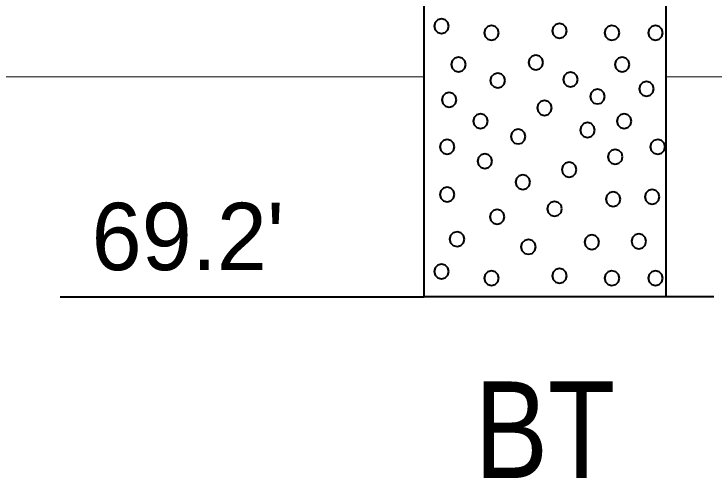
# Model space of a CAD drawing. Extents: x -582 to 653, y -817 to -3.
# Drawn here: x 453.92 to 461.16, y -259.63 to -254.82 of the extents above; entities that cross this region are included whole.
import ezdxf
from ezdxf.enums import TextEntityAlignment as Align

# ---------------------------------------------------------------- set-up
doc = ezdxf.new("R2010")
doc.units = 0
doc.header["$LTSCALE"] = 0.4
doc.layers.add('27', color=7, linetype='Continuous', lineweight=40)
doc.layers.add('7', color=7, linetype='Continuous', lineweight=13)

msp = doc.modelspace()

# ---------------------------------------------------------------- linework, layer by layer
at = {"layer": '27'}
for p, q in [((454.3943, -257.7529), (458.1617, -257.7529)), ((461.1617, -257.7529), (460.6617, -257.7529))]:
    msp.add_line(p, q, dxfattribs=at)
for points in [[(458.1617, -250.0529), (460.6617, -250.0529), (460.6617, -257.7529), (458.1617, -257.7529)], [(458.4161, -254.9494), (458.4059, -254.9113), (458.378, -254.8834), (458.3399, -254.8732), (458.3018, -254.8834), (458.2739, -254.9113), (458.2637, -254.9494), (458.2739, -254.9875), (458.3018, -255.0154), (458.3399, -255.0256), (458.378, -255.0154), (458.4059, -254.9875)], [(459.639, -254.9964), (459.6288, -254.9583), (459.6009, -254.9304), (459.5628, -254.9202), (459.5247, -254.9304), (459.4968, -254.9583), (459.4866, -254.9964), (459.4968, -255.0345), (459.5247, -255.0624), (459.5628, -255.0726), (459.6009, -255.0624), (459.6288, -255.0345)], [(458.9348, -255.0193), (458.9245, -254.9812), (458.8967, -254.9533), (458.8586, -254.9431), (458.8205, -254.9533), (458.7926, -254.9812), (458.7824, -255.0193), (458.7926, -255.0574), (458.8205, -255.0853), (458.8586, -255.0955), (458.8967, -255.0853), (458.9245, -255.0574)], [(460.1819, -255.0193), (460.1717, -254.9812), (460.1438, -254.9533), (460.1057, -254.9431), (460.0676, -254.9533), (460.0397, -254.9812), (460.0295, -255.0193), (460.0397, -255.0574), (460.0676, -255.0853), (460.1057, -255.0955), (460.1438, -255.0853), (460.1717, -255.0574)], [(460.6319, -255.0193), (460.6217, -254.9812), (460.5938, -254.9533), (460.5557, -254.9431), (460.5176, -254.9533), (460.4897, -254.9812), (460.4795, -255.0193), (460.4897, -255.0574), (460.5176, -255.0853), (460.5557, -255.0955), (460.5938, -255.0853), (460.6217, -255.0574)], [(458.5936, -255.3455), (458.5834, -255.3074), (458.5555, -255.2796), (458.5174, -255.2693), (458.4793, -255.2796), (458.4514, -255.3074), (458.4412, -255.3455), (458.4514, -255.3836), (458.4793, -255.4115), (458.5174, -255.4217), (458.5555, -255.4115), (458.5834, -255.3836)], [(459.3946, -255.326), (459.3844, -255.2879), (459.3565, -255.26), (459.3184, -255.2498), (459.2803, -255.26), (459.2524, -255.2879), (459.2422, -255.326), (459.2524, -255.3641), (459.2803, -255.3919), (459.3184, -255.4022), (459.3565, -255.3919), (459.3844, -255.3641)], [(460.2882, -255.3456), (460.278, -255.3075), (460.2501, -255.2796), (460.212, -255.2694), (460.1739, -255.2796), (460.146, -255.3075), (460.1358, -255.3456), (460.146, -255.3837), (460.1739, -255.4116), (460.212, -255.4218), (460.2501, -255.4116), (460.278, -255.3837)], [(459.7536, -255.5018), (459.7434, -255.4637), (459.7155, -255.4358), (459.6774, -255.4256), (459.6393, -255.4358), (459.6115, -255.4637), (459.6012, -255.5018), (459.6115, -255.5399), (459.6393, -255.5678), (459.6774, -255.578), (459.7155, -255.5678), (459.7434, -255.5399)], [(458.9986, -255.5108), (458.9883, -255.4727), (458.9605, -255.4448), (458.9224, -255.4346), (458.8843, -255.4448), (458.8564, -255.4727), (458.8462, -255.5108), (458.8564, -255.5489), (458.8843, -255.5768), (458.9224, -255.587), (458.9605, -255.5768), (458.9883, -255.5489)], [(460.5391, -255.5977), (460.5289, -255.5596), (460.501, -255.5317), (460.4629, -255.5215), (460.4248, -255.5317), (460.3969, -255.5596), (460.3867, -255.5977), (460.3969, -255.6358), (460.4248, -255.6637), (460.4629, -255.6739), (460.501, -255.6637), (460.5289, -255.6358)], [(458.4974, -255.7134), (458.4872, -255.6753), (458.4593, -255.6474), (458.4212, -255.6372), (458.3831, -255.6474), (458.3552, -255.6753), (458.345, -255.7134), (458.3552, -255.7515), (458.3831, -255.7794), (458.4212, -255.7896), (458.4593, -255.7794), (458.4872, -255.7515)], [(460.0319, -255.6791), (460.0217, -255.641), (459.9938, -255.6131), (459.9557, -255.6029), (459.9176, -255.6131), (459.8897, -255.641), (459.8795, -255.6791), (459.8897, -255.7172), (459.9176, -255.7451), (459.9557, -255.7553), (459.9938, -255.7451), (460.0217, -255.7172)], [(459.4835, -255.7966), (459.4733, -255.7585), (459.4454, -255.7306), (459.4073, -255.7204), (459.3692, -255.7306), (459.3413, -255.7585), (459.3311, -255.7966), (459.3413, -255.8347), (459.3692, -255.8626), (459.4073, -255.8728), (459.4454, -255.8626), (459.4733, -255.8347)], [(458.8203, -255.9321), (458.8101, -255.894), (458.7822, -255.8661), (458.7441, -255.8559), (458.706, -255.8661), (458.6782, -255.894), (458.6679, -255.9321), (458.6782, -255.9702), (458.706, -255.998), (458.7441, -256.0083), (458.7822, -255.998), (458.8101, -255.9702)], [(460.309, -255.9321), (460.2988, -255.894), (460.2709, -255.8661), (460.2328, -255.8559), (460.1947, -255.8661), (460.1668, -255.894), (460.1566, -255.9321), (460.1668, -255.9702), (460.1947, -255.998), (460.2328, -256.0083), (460.2709, -255.998), (460.2988, -255.9702)], [(459.9276, -256.0249), (459.9174, -255.9868), (459.8895, -255.9589), (459.8514, -255.9487), (459.8133, -255.9589), (459.7854, -255.9868), (459.7752, -256.0249), (459.7854, -256.063), (459.8133, -256.0908), (459.8514, -256.1011), (459.8895, -256.0908), (459.9174, -256.063)], [(459.2119, -256.0935), (459.2017, -256.0554), (459.1738, -256.0275), (459.1357, -256.0173), (459.0976, -256.0275), (459.0697, -256.0554), (459.0595, -256.0935), (459.0697, -256.1316), (459.0976, -256.1595), (459.1357, -256.1697), (459.1738, -256.1595), (459.2017, -256.1316)], [(458.4746, -256.1977), (458.4643, -256.1596), (458.4365, -256.1318), (458.3984, -256.1215), (458.3603, -256.1318), (458.3324, -256.1596), (458.3222, -256.1977), (458.3324, -256.2358), (458.3603, -256.2637), (458.3984, -256.2739), (458.4365, -256.2637), (458.4643, -256.2358)], [(460.6548, -256.1977), (460.6446, -256.1596), (460.6167, -256.1318), (460.5786, -256.1215), (460.5405, -256.1318), (460.5126, -256.1596), (460.5024, -256.1977), (460.5126, -256.2358), (460.5405, -256.2637), (460.5786, -256.2739), (460.6167, -256.2637), (460.6446, -256.2358)], [(460.2162, -256.302), (460.206, -256.2639), (460.1781, -256.236), (460.14, -256.2258), (460.1019, -256.236), (460.074, -256.2639), (460.0638, -256.302), (460.074, -256.3401), (460.1019, -256.368), (460.14, -256.3782), (460.1781, -256.368), (460.206, -256.3401)], [(458.8661, -256.3478), (458.8559, -256.3097), (458.828, -256.2818), (458.7899, -256.2716), (458.7518, -256.2818), (458.7239, -256.3097), (458.7137, -256.3478), (458.7239, -256.3859), (458.7518, -256.4137), (458.7899, -256.424), (458.828, -256.4137), (458.8559, -256.3859)], [(459.7382, -256.4355), (459.728, -256.3974), (459.7001, -256.3695), (459.662, -256.3593), (459.6239, -256.3695), (459.596, -256.3974), (459.5858, -256.4355), (459.596, -256.4736), (459.6239, -256.5015), (459.662, -256.5117), (459.7001, -256.5015), (459.728, -256.4736)], [(459.2602, -256.5664), (459.25, -256.5283), (459.2221, -256.5004), (459.184, -256.4902), (459.1459, -256.5004), (459.118, -256.5283), (459.1078, -256.5664), (459.118, -256.6045), (459.1459, -256.6324), (459.184, -256.6426), (459.2221, -256.6324), (459.25, -256.6045)], [(458.4746, -256.6935), (458.4643, -256.6554), (458.4365, -256.6276), (458.3984, -256.6173), (458.3603, -256.6276), (458.3324, -256.6554), (458.3222, -256.6935), (458.3324, -256.7316), (458.3603, -256.7595), (458.3984, -256.7697), (458.4365, -256.7595), (458.4643, -256.7316)], [(460.1933, -256.7406), (460.1831, -256.7025), (460.1552, -256.6746), (460.1171, -256.6644), (460.079, -256.6746), (460.0511, -256.7025), (460.0409, -256.7406), (460.0511, -256.7787), (460.079, -256.8066), (460.1171, -256.8168), (460.1552, -256.8066), (460.1831, -256.7787)], [(460.5976, -256.7164), (460.5874, -256.6783), (460.5595, -256.6504), (460.5214, -256.6402), (460.4833, -256.6504), (460.4554, -256.6783), (460.4452, -256.7164), (460.4554, -256.7545), (460.4833, -256.7824), (460.5214, -256.7926), (460.5595, -256.7824), (460.5874, -256.7545)], [(459.5882, -256.841), (459.578, -256.8029), (459.5501, -256.775), (459.512, -256.7648), (459.4739, -256.775), (459.446, -256.8029), (459.4358, -256.841), (459.446, -256.8791), (459.4739, -256.907), (459.512, -256.9172), (459.5501, -256.907), (459.578, -256.8791)], [(458.9932, -256.9249), (458.983, -256.8868), (458.9551, -256.8589), (458.917, -256.8487), (458.8789, -256.8589), (458.851, -256.8868), (458.8408, -256.9249), (458.851, -256.963), (458.8789, -256.9909), (458.917, -257.0011), (458.9551, -256.9909), (458.983, -256.963)], [(458.5775, -257.1563), (458.5673, -257.1182), (458.5394, -257.0903), (458.5013, -257.0801), (458.4632, -257.0903), (458.4353, -257.1182), (458.4251, -257.1563), (458.4353, -257.1944), (458.4632, -257.2223), (458.5013, -257.2325), (458.5394, -257.2223), (458.5673, -257.1944)], [(459.3161, -257.2364), (459.3059, -257.1983), (459.278, -257.1704), (459.2399, -257.1602), (459.2018, -257.1704), (459.1739, -257.1983), (459.1637, -257.2364), (459.1739, -257.2745), (459.2018, -257.3024), (459.2399, -257.3126), (459.278, -257.3024), (459.3059, -257.2745)], [(459.9734, -257.1855), (459.9632, -257.1474), (459.9353, -257.1195), (459.8972, -257.1093), (459.8591, -257.1195), (459.8312, -257.1474), (459.821, -257.1855), (459.8312, -257.2236), (459.8591, -257.2515), (459.8972, -257.2617), (459.9353, -257.2515), (459.9632, -257.2236)], [(460.459, -257.1779), (460.4488, -257.1398), (460.4209, -257.1119), (460.3828, -257.1017), (460.3447, -257.1119), (460.3168, -257.1398), (460.3066, -257.1779), (460.3168, -257.216), (460.3447, -257.2439), (460.3828, -257.2541), (460.4209, -257.2439), (460.4488, -257.216)], [(458.4161, -257.4894), (458.4059, -257.4513), (458.378, -257.4234), (458.3399, -257.4132), (458.3018, -257.4234), (458.2739, -257.4513), (458.2637, -257.4894), (458.2739, -257.5275), (458.3018, -257.5554), (458.3399, -257.5656), (458.378, -257.5554), (458.4059, -257.5275)], [(459.639, -257.5364), (459.6288, -257.4983), (459.6009, -257.4704), (459.5628, -257.4602), (459.5247, -257.4704), (459.4968, -257.4983), (459.4866, -257.5364), (459.4968, -257.5745), (459.5247, -257.6024), (459.5628, -257.6126), (459.6009, -257.6024), (459.6288, -257.5745)], [(458.9348, -257.5593), (458.9245, -257.5212), (458.8967, -257.4933), (458.8586, -257.4831), (458.8205, -257.4933), (458.7926, -257.5212), (458.7824, -257.5593), (458.7926, -257.5974), (458.8205, -257.6253), (458.8586, -257.6355), (458.8967, -257.6253), (458.9245, -257.5974)], [(460.1819, -257.5593), (460.1717, -257.5212), (460.1438, -257.4933), (460.1057, -257.4831), (460.0676, -257.4933), (460.0397, -257.5212), (460.0295, -257.5593), (460.0397, -257.5974), (460.0676, -257.6253), (460.1057, -257.6355), (460.1438, -257.6253), (460.1717, -257.5974)], [(460.6319, -257.5593), (460.6217, -257.5212), (460.5938, -257.4933), (460.5557, -257.4831), (460.5176, -257.4933), (460.4897, -257.5212), (460.4795, -257.5593), (460.4897, -257.5974), (460.5176, -257.6253), (460.5557, -257.6355), (460.5938, -257.6253), (460.6217, -257.5974)]]:
    msp.add_lwpolyline(points, close=True, dxfattribs=at)
at = {"layer": '7'}
for p, q in [((406.6474, -255.4729), (458.1617, -255.4729)), ((460.6617, -255.4729), (497.9411, -255.4729))]:
    msp.add_line(p, q, dxfattribs=at)

# ---------------------------------------------------------------- texts
at = {"layer": '27'}
msp.add_text("69.2'", height=0.6976, dxfattribs=at).set_placement((454.7183, -257.4765))
at = {"layer": '27', "width": 0.85}
msp.add_text('BT', height=1, dxfattribs=at).set_placement((459.4117, -259.6298), align=Align.CENTER)

doc.saveas('drawing.dxf')
